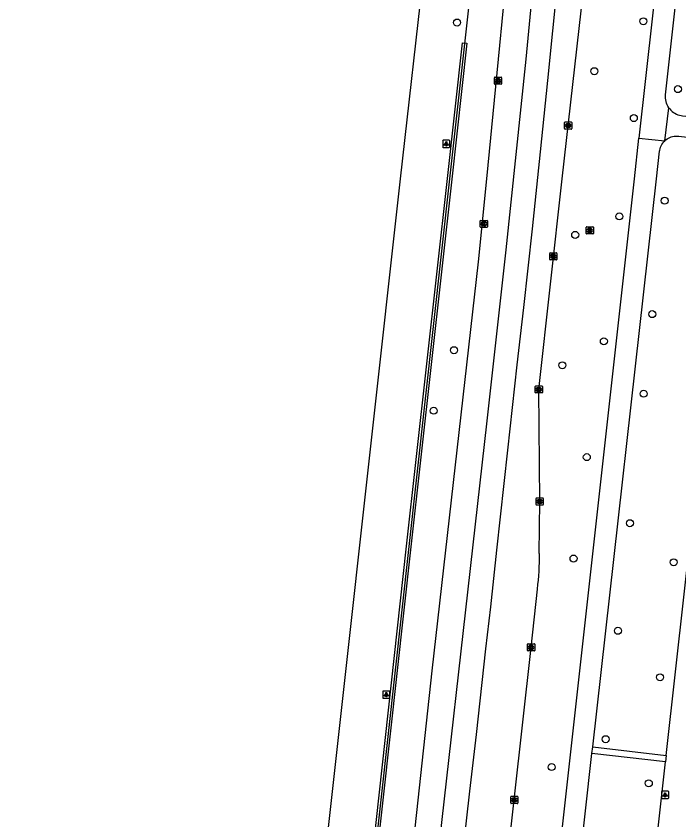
# Model space of a CAD drawing. Extents: x 162026 to 163499, y 387297 to 388169.
# Drawn here: x 162038 to 162130.7, y 387910.4 to 388022.7 of the extents above; entities that cross this region are included whole.
import ezdxf

# ---------------------------------------------------------------- set-up
doc = ezdxf.new("R2010")
doc.units = 0
for name, color, linetype in [('IMGEO_Boom', 7, 'Continuous'), ('IMGEO_Fietspad_gesloten', 7, 'Continuous'), ('IMGEO_Fietspad_open', 7, 'Continuous'), ('IMGEO_Haag', 7, 'Continuous'), ('IMGEO_Hek', 7, 'Continuous'), ('IMGEO_Kolk', 7, 'Continuous'), ('IMGEO_Lichtpunt', 7, 'Continuous'), ('IMGEO_Rijbaan_regionaal_gesloten', 7, 'Continuous'), ('IMGEO_Rioolput', 7, 'Continuous'), ('IMGEO_Voetpad_open', 7, 'Continuous')]:
    doc.layers.add(name, color=color, linetype=linetype)

msp = doc.modelspace()

# ---------------------------------------------------------------- linework, layer by layer
at = {"layer": 'IMGEO_Boom'}
for centre in [(162099.68, 388021.84), (162125.73, 388022.02), (162118.87, 388015.04), (162130.55, 388012.53), (162124.39, 388008.48), (162128.69, 387996.94), (162122.36, 387994.74), (162116.19, 387992.16), (162126.97, 387981.08), (162120.2, 387977.29), (162099.25, 387976.04), (162114.4, 387973.94), (162125.76, 387969.96), (162096.42, 387967.58), (162117.82, 387961.09), (162123.85, 387951.86), (162115.96, 387946.92), (162129.96, 387946.4), (162122.17, 387936.82), (162128.06, 387930.32), (162120.45, 387921.67), (162112.9, 387917.77), (162126.48, 387915.51)]:
    msp.add_circle(centre, 0.489, dxfattribs=at)
at = {"layer": 'IMGEO_Fietspad_gesloten'}
for points in [[(162142.63, 388164.96), (162136.6, 388108.73), (162125.11, 388005.69)], [(162129.28, 388009.94), (162129.15, 388010.14), (162129.05, 388010.35), (162128.96, 388010.57), (162128.89, 388010.79), (162128.85, 388011.02), (162128.82, 388011.26), (162128.82, 388011.49), (162128.83, 388011.73), (162145.13, 388158.6)], [(162128.71, 388005.3), (162129.28, 388009.94)], [(162113.44, 387855.75), (162112.66, 387863.45), (162112.42, 387869.09), (162112.29, 387873.71), (162112.88, 387895.54), (162113.95, 387905.24), (162124.48, 388000), (162125.11, 388005.69)], [(162118.65, 387920.6), (162127.56, 388000), (162128, 388003.86), (162128.02, 388004), (162128.07, 388004.21), (162128.13, 388004.41), (162128.21, 388004.61), (162128.31, 388004.8), (162128.43, 388004.98), (162128.56, 388005.15), (162128.71, 388005.3)], [(162125.11, 388005.69), (162128.71, 388005.3)], [(162115.3, 387883.94), (162115.33, 387885.91), (162115.8, 387895.21), (162118.54, 387919.65)], [(162118.54, 387919.65), (162118.65, 387920.6)]]:
    msp.add_lwpolyline(points, dxfattribs=at)
at = {"layer": 'IMGEO_Fietspad_open'}
for points in [[(162129.28, 388009.94), (162129.42, 388009.76), (162129.58, 388009.58), (162129.75, 388009.42), (162129.94, 388009.28), (162130.13, 388009.16), (162130.34, 388009.05), (162130.56, 388008.96), (162130.78, 388008.89), (162131.01, 388008.84), (162131.17, 388008.82), (162138.91, 388008.01)], [(162128.71, 388005.3), (162128.86, 388005.44), (162129.04, 388005.57), (162129.22, 388005.68), (162129.41, 388005.78), (162129.61, 388005.85), (162129.81, 388005.91), (162130.02, 388005.95), (162130.24, 388005.98), (162130.45, 388005.98), (162130.66, 388005.96), (162138.44, 388005.02)]]:
    msp.add_lwpolyline(points, dxfattribs=at)
at = {"layer": 'IMGEO_Haag'}
msp.add_lwpolyline([(162070.56, 387750.03), (162070.71, 387751.43), (162082.73, 387858.96), (162085.89, 387887.5), (162092.58, 387948.21), (162098.33, 388000.03), (162100.44, 388019.01), (162101.03, 388018.96), (162098.93, 387999.97), (162093.18, 387948.15), (162086.48, 387887.43), (162083.33, 387858.89), (162071.31, 387751.37), (162071.15, 387749.97), (162064.77, 387692.97), (162048.02, 387543.22), (162038.63, 387465.8), (162038.34, 387465.84), (162038.04, 387465.88), (162047.42, 387543.29), (162064.18, 387693.02), (162070.56, 387750.03)], dxfattribs=at)
at = {"layer": 'IMGEO_Hek'}
msp.add_lwpolyline([(162112.34, 388167.96), (162112.33, 388167.51), (162112, 388154.87), (162111.54, 388142.24), (162110.97, 388129.61), (162110.28, 388116.99), (162109.46, 388104.38), (162108.53, 388091.78), (162107.71, 388081.81), (162098.63, 388000), (162092.88, 387948.18), (162086.19, 387887.46)], dxfattribs=at)
at = {"layer": 'IMGEO_Kolk'}
for p, q in [((162104.91, 388013.28), (162104.91, 388014.13)), ((162104.98, 388014.21), (162105.84, 388014.21)), ((162105.4, 388013.99), (162105.42, 388013.99)), ((162105.91, 388014.13), (162105.91, 388013.28)), ((162105.84, 388013.21), (162104.98, 388013.21)), ((162105.42, 388013.43), (162105.4, 388013.43)), ((162114.71, 388007.01), (162114.71, 388007.86)), ((162114.78, 388007.94), (162115.64, 388007.94)), ((162115.2, 388007.72), (162115.22, 388007.72)), ((162115.71, 388007.86), (162115.71, 388007.01)), ((162115.64, 388006.94), (162114.78, 388006.94)), ((162115.22, 388007.16), (162115.19, 388007.16)), ((162102.93, 387993.27), (162102.93, 387994.12)), ((162103, 387994.19), (162103.85, 387994.19)), ((162103.41, 387993.97), (162103.44, 387993.97)), ((162103.93, 387994.12), (162103.93, 387993.27)), ((162103.85, 387993.19), (162103, 387993.19)), ((162103.44, 387993.41), (162103.41, 387993.41)), ((162112.64, 387988.73), (162112.64, 387989.58)), ((162112.71, 387989.66), (162113.57, 387989.66)), ((162113.13, 387989.44), (162113.15, 387989.44)), ((162113.64, 387989.58), (162113.64, 387988.73)), ((162113.57, 387988.66), (162112.71, 387988.66)), ((162113.15, 387988.88), (162113.12, 387988.88)), ((162110.6, 387970.13), (162110.6, 387970.98)), ((162110.68, 387971.06), (162111.53, 387971.06)), ((162111.09, 387970.84), (162111.12, 387970.84)), ((162111.11, 387970.28), (162111.09, 387970.28)), ((162111.61, 387970.98), (162111.61, 387970.13)), ((162111.53, 387970.06), (162110.68, 387970.06)), ((162110.73, 387954.46), (162110.73, 387955.32)), ((162110.8, 387955.39), (162111.65, 387955.39)), ((162111.65, 387954.39), (162110.8, 387954.39)), ((162111.21, 387955.17), (162111.24, 387955.17)), ((162111.24, 387954.61), (162111.21, 387954.61)), ((162111.73, 387955.32), (162111.73, 387954.46)), ((162109.53, 387934.08), (162109.53, 387934.93)), ((162109.61, 387935), (162110.46, 387935)), ((162110.02, 387934.78), (162110.05, 387934.78)), ((162110.04, 387934.22), (162110.02, 387934.22)), ((162110.53, 387934.93), (162110.53, 387934.08)), ((162110.46, 387934), (162109.61, 387934)), ((162107.18, 387912.75), (162107.18, 387913.6)), ((162107.25, 387913.68), (162108.1, 387913.68)), ((162107.66, 387913.46), (162107.69, 387913.46)), ((162107.69, 387912.9), (162107.66, 387912.9)), ((162108.18, 387913.6), (162108.18, 387912.75)), ((162108.1, 387912.68), (162107.25, 387912.68))]:
    msp.add_line(p, q, dxfattribs=at)
for points in [[(162104.91, 388013.28), (162104.91, 388014.13)], [(162104.98, 388014.21), (162105.84, 388014.21)], [(162105.23, 388013.91), (162105.35, 388013.91), (162105.35, 388013.76), (162105.48, 388013.91), (162105.65, 388013.91), (162105.5, 388013.76), (162105.65, 388013.51), (162105.5, 388013.51), (162105.42, 388013.67), (162105.35, 388013.61), (162105.35, 388013.51), (162105.23, 388013.51), (162105.23, 388013.91)], [(162105.91, 388014.13), (162105.91, 388013.28)], [(162105.84, 388013.21), (162104.98, 388013.21)], [(162114.71, 388007.01), (162114.71, 388007.86)], [(162114.78, 388007.94), (162115.64, 388007.94)], [(162115.03, 388007.64), (162115.15, 388007.64), (162115.15, 388007.48), (162115.28, 388007.64), (162115.45, 388007.64), (162115.3, 388007.49), (162115.45, 388007.24), (162115.3, 388007.24), (162115.22, 388007.4), (162115.15, 388007.33), (162115.15, 388007.24), (162115.03, 388007.24), (162115.03, 388007.64)], [(162115.71, 388007.86), (162115.71, 388007.01)], [(162115.64, 388006.94), (162114.78, 388006.94)], [(162102.93, 387993.27), (162102.93, 387994.12)], [(162103, 387994.19), (162103.85, 387994.19)], [(162103.25, 387993.89), (162103.37, 387993.89), (162103.37, 387993.74), (162103.5, 387993.89), (162103.66, 387993.89), (162103.52, 387993.74), (162103.67, 387993.49), (162103.52, 387993.49), (162103.43, 387993.66), (162103.37, 387993.59), (162103.37, 387993.49), (162103.25, 387993.49), (162103.25, 387993.89)], [(162103.93, 387994.12), (162103.93, 387993.27)], [(162103.85, 387993.19), (162103, 387993.19)], [(162112.64, 387988.73), (162112.64, 387989.58)], [(162112.71, 387989.66), (162113.57, 387989.66)], [(162112.96, 387989.36), (162113.08, 387989.36), (162113.08, 387989.2), (162113.21, 387989.36), (162113.38, 387989.36), (162113.23, 387989.21), (162113.38, 387988.96), (162113.23, 387988.96), (162113.15, 387989.12), (162113.08, 387989.05), (162113.08, 387988.96), (162112.96, 387988.96), (162112.96, 387989.36)], [(162113.64, 387989.58), (162113.64, 387988.73)], [(162113.57, 387988.66), (162112.71, 387988.66)], [(162110.6, 387970.13), (162110.6, 387970.98)], [(162110.68, 387971.06), (162111.53, 387971.06)], [(162110.92, 387970.76), (162111.05, 387970.76), (162111.05, 387970.61), (162111.18, 387970.76), (162111.34, 387970.76), (162111.2, 387970.61), (162111.35, 387970.36), (162111.2, 387970.36), (162111.11, 387970.52), (162111.05, 387970.45), (162111.05, 387970.36), (162110.92, 387970.36), (162110.92, 387970.76)], [(162111.61, 387970.98), (162111.61, 387970.13)], [(162111.53, 387970.06), (162110.68, 387970.06)], [(162110.73, 387954.46), (162110.73, 387955.32)], [(162110.8, 387955.39), (162111.65, 387955.39)], [(162111.65, 387954.39), (162110.8, 387954.39)], [(162111.05, 387955.09), (162111.17, 387955.09), (162111.17, 387954.94), (162111.3, 387955.09), (162111.46, 387955.09), (162111.32, 387954.94), (162111.47, 387954.69), (162111.32, 387954.69), (162111.23, 387954.86), (162111.17, 387954.79), (162111.17, 387954.69), (162111.05, 387954.69), (162111.05, 387955.09)], [(162111.73, 387955.32), (162111.73, 387954.46)], [(162109.53, 387934.08), (162109.53, 387934.93)], [(162109.61, 387935), (162110.46, 387935)], [(162109.85, 387934.7), (162109.98, 387934.7), (162109.98, 387934.55), (162110.11, 387934.7), (162110.27, 387934.7), (162110.12, 387934.55), (162110.28, 387934.3), (162110.12, 387934.3), (162110.04, 387934.47), (162109.98, 387934.4), (162109.98, 387934.3), (162109.85, 387934.3), (162109.85, 387934.7)], [(162110.53, 387934.93), (162110.53, 387934.08)], [(162110.46, 387934), (162109.61, 387934)], [(162107.18, 387912.75), (162107.18, 387913.6)], [(162107.25, 387913.68), (162108.1, 387913.68)], [(162107.5, 387913.38), (162107.62, 387913.38), (162107.62, 387913.23), (162107.75, 387913.38), (162107.91, 387913.38), (162107.77, 387913.23), (162107.92, 387912.98), (162107.77, 387912.98), (162107.68, 387913.14), (162107.62, 387913.07), (162107.62, 387912.98), (162107.5, 387912.98), (162107.5, 387913.38)], [(162108.18, 387913.6), (162108.18, 387912.75)], [(162108.1, 387912.68), (162107.25, 387912.68)]]:
    msp.add_lwpolyline(points, dxfattribs=at)
for centre, start, end in [((162104.99, 388014.13), 91.552, 178.448), ((162104.99, 388014.13), 91.552, 178.448), ((162105.83, 388014.13), 1.552, 88.448), ((162105.83, 388014.13), 1.552, 88.448), ((162104.99, 388013.28), 181.552, 268.448), ((162104.99, 388013.28), 181.552, 268.448), ((162105.83, 388013.28), 271.552, 358.448), ((162105.83, 388013.28), 271.552, 358.448), ((162114.78, 388007.86), 91.552, 178.448), ((162114.78, 388007.86), 91.552, 178.448), ((162115.63, 388007.86), 1.552, 88.448), ((162115.63, 388007.86), 1.552, 88.448), ((162114.78, 388007.01), 181.552, 268.448), ((162114.78, 388007.01), 181.552, 268.448), ((162115.63, 388007.01), 271.552, 358.448), ((162115.63, 388007.01), 271.552, 358.448), ((162103, 387994.12), 91.552, 178.448), ((162103, 387994.12), 91.552, 178.448), ((162103.85, 387994.12), 1.552, 88.448), ((162103.85, 387994.12), 1.552, 88.448), ((162103, 387993.27), 181.552, 268.448), ((162103, 387993.27), 181.552, 268.448), ((162103.85, 387993.27), 271.552, 358.448), ((162103.85, 387993.27), 271.552, 358.448), ((162112.71, 387989.58), 91.552, 178.448), ((162112.71, 387989.58), 91.552, 178.448), ((162113.56, 387989.58), 1.552, 88.448), ((162113.56, 387989.58), 1.552, 88.448), ((162112.71, 387988.73), 181.552, 268.448), ((162112.71, 387988.73), 181.552, 268.448), ((162113.56, 387988.73), 271.552, 358.448), ((162113.56, 387988.73), 271.552, 358.448), ((162110.68, 387970.98), 91.552, 178.448), ((162110.68, 387970.98), 91.552, 178.448), ((162110.68, 387970.13), 181.552, 268.448), ((162110.68, 387970.13), 181.552, 268.448), ((162111.53, 387970.98), 1.552, 88.448), ((162111.53, 387970.98), 1.552, 88.448), ((162111.53, 387970.13), 271.552, 358.448), ((162111.53, 387970.13), 271.552, 358.448), ((162110.8, 387955.32), 91.552, 178.448), ((162110.8, 387955.32), 91.552, 178.448), ((162110.8, 387954.47), 181.552, 268.448), ((162110.8, 387954.47), 181.552, 268.448), ((162111.65, 387955.32), 1.552, 88.448), ((162111.65, 387955.32), 1.552, 88.448), ((162111.65, 387954.47), 271.552, 358.448), ((162111.65, 387954.47), 271.552, 358.448), ((162109.61, 387934.93), 91.552, 178.448), ((162109.61, 387934.93), 91.552, 178.448), ((162110.46, 387934.93), 1.552, 88.448), ((162110.46, 387934.93), 1.552, 88.448), ((162109.61, 387934.08), 181.552, 268.448), ((162109.61, 387934.08), 181.552, 268.448), ((162110.46, 387934.08), 271.552, 358.448), ((162110.46, 387934.08), 271.552, 358.448), ((162107.25, 387913.6), 91.552, 178.448), ((162107.25, 387913.6), 91.552, 178.448), ((162108.1, 387913.6), 1.552, 88.448), ((162108.1, 387913.6), 1.552, 88.448), ((162107.25, 387912.75), 181.552, 268.448), ((162107.25, 387912.75), 181.552, 268.448), ((162108.1, 387912.75), 271.552, 358.448), ((162108.1, 387912.75), 271.552, 358.448)]:
    msp.add_arc(centre, 0.0765, start, end, dxfattribs=at)
for centre, major_axis, ratio, start_param, end_param in [((162105.4, 388013.71), (-0.387, 0.002), 0.722429, 4.712389, 7.853982), ((162105.42, 388013.71), (-0.39, 0.002), 0.717154, 1.570796, 4.712389), ((162115.2, 388007.44), (-0.387, 0.002), 0.722429, 4.712389, 7.853982), ((162115.22, 388007.44), (-0.39, 0.002), 0.717154, 1.570796, 4.712389), ((162103.41, 387993.69), (-0.387, 0.002), 0.722429, 4.712389, 7.853982), ((162103.44, 387993.69), (-0.39, 0.002), 0.717154, 1.570796, 4.712389), ((162113.13, 387989.16), (-0.387, 0.002), 0.722429, 4.712389, 7.853982), ((162113.15, 387989.16), (-0.39, 0.002), 0.717154, 1.570796, 4.712389), ((162111.09, 387970.56), (-0.387, 0.002), 0.722429, 4.712389, 7.853982), ((162111.12, 387970.56), (-0.39, 0.002), 0.717154, 1.570796, 4.712389), ((162111.21, 387954.89), (-0.387, 0.002), 0.722429, 4.712389, 7.853982), ((162111.24, 387954.89), (-0.39, 0.002), 0.717154, 1.570796, 4.712389), ((162110.02, 387934.5), (-0.387, 0.002), 0.722429, 4.712389, 7.853982), ((162110.04, 387934.5), (-0.39, 0.002), 0.717154, 1.570796, 4.712389), ((162107.66, 387913.18), (-0.387, 0.002), 0.722429, 4.712389, 7.853982), ((162107.69, 387913.18), (-0.39, 0.002), 0.717154, 1.570796, 4.712389)]:
    msp.add_ellipse(centre, major_axis=major_axis, ratio=ratio, start_param=start_param, end_param=end_param, dxfattribs=at)
at = {"layer": 'IMGEO_Lichtpunt'}
for p, q in [((162097.67, 388005.29), (162097.67, 388004.48)), ((162097.67, 388005.29), (162097.67, 388004.48)), ((162098.57, 388005.39), (162097.76, 388005.39)), ((162098.57, 388005.39), (162097.76, 388005.39)), ((162098.67, 388004.48), (162098.67, 388005.29)), ((162098.67, 388004.48), (162098.67, 388005.29)), ((162097.76, 388004.39), (162098.57, 388004.39)), ((162097.76, 388004.39), (162098.57, 388004.39)), ((162089.3, 387928.3), (162089.3, 387927.49)), ((162089.3, 387928.3), (162089.3, 387927.49)), ((162090.2, 387928.39), (162089.39, 387928.39)), ((162090.2, 387928.39), (162089.39, 387928.39)), ((162089.39, 387927.4), (162090.2, 387927.4)), ((162089.39, 387927.4), (162090.2, 387927.4)), ((162090.3, 387927.49), (162090.3, 387928.3)), ((162090.3, 387927.49), (162090.3, 387928.3)), ((162128.26, 387914.29), (162128.26, 387913.48)), ((162128.26, 387914.29), (162128.26, 387913.48)), ((162129.17, 387914.38), (162128.36, 387914.38)), ((162129.17, 387914.38), (162128.36, 387914.38)), ((162129.26, 387913.48), (162129.26, 387914.29)), ((162129.26, 387913.48), (162129.26, 387914.29)), ((162128.36, 387913.38), (162129.17, 387913.38)), ((162128.36, 387913.38), (162129.17, 387913.38))]:
    msp.add_line(p, q, dxfattribs=at)
for points in [[(162098.04, 388004.95), (162098.08, 388004.93), (162097.89, 388004.66), (162097.86, 388004.69), (162098.04, 388004.95)], [(162098.25, 388004.93), (162098.29, 388004.95), (162098.48, 388004.69), (162098.44, 388004.66), (162098.25, 388004.93)], [(162098.14, 388004.91), (162098.19, 388004.91), (162098.19, 388004.58), (162098.14, 388004.58), (162098.14, 388004.91)], [(162089.67, 387927.96), (162089.71, 387927.93), (162089.53, 387927.67), (162089.49, 387927.7), (162089.67, 387927.96)], [(162089.78, 387927.91), (162089.82, 387927.91), (162089.82, 387927.59), (162089.78, 387927.59), (162089.78, 387927.91)], [(162089.89, 387927.93), (162089.92, 387927.96), (162090.11, 387927.7), (162090.07, 387927.67), (162089.89, 387927.93)], [(162128.64, 387913.95), (162128.68, 387913.92), (162128.49, 387913.66), (162128.45, 387913.69), (162128.64, 387913.95)], [(162128.85, 387913.92), (162128.89, 387913.95), (162129.08, 387913.69), (162129.04, 387913.66), (162128.85, 387913.92)], [(162128.74, 387913.9), (162128.79, 387913.9), (162128.79, 387913.58), (162128.74, 387913.58), (162128.74, 387913.9)]]:
    msp.add_lwpolyline(points, dxfattribs=at)
for centre in [(162098.17, 388005.09), (162089.8, 387928.1), (162128.76, 387914.08)]:
    msp.add_circle(centre, 0.0994, dxfattribs=at)
for centre, start, end in [((162097.76, 388005.29), 90, 180), ((162097.76, 388005.29), 90, 180), ((162098.57, 388005.29), 0, 90), ((162098.57, 388005.29), 0, 90), ((162097.76, 388004.48), 180, 270), ((162097.76, 388004.48), 180, 270), ((162098.57, 388004.48), 270, 0), ((162098.57, 388004.48), 270, 360), ((162089.39, 387928.3), 90, 180), ((162089.39, 387928.3), 90, 180), ((162089.39, 387927.49), 180, 270), ((162089.39, 387927.49), 180, 270), ((162090.2, 387928.3), 0, 90), ((162090.2, 387928.3), 0, 90), ((162090.2, 387927.49), 270, 0), ((162090.2, 387927.49), 270, 360), ((162128.36, 387914.29), 90, 180), ((162128.36, 387914.29), 90, 180), ((162129.17, 387914.29), 0, 90), ((162129.17, 387914.29), 0, 90), ((162128.36, 387913.48), 180, 270), ((162128.36, 387913.48), 180, 270), ((162129.17, 387913.48), 270, 0), ((162129.17, 387913.48), 270, 360)]:
    msp.add_arc(centre, 0.0946, start, end, dxfattribs=at)
at = {"layer": 'IMGEO_Rijbaan_regionaal_gesloten'}
for points in [[(162056.73, 387684.13), (162057.77, 387693.48), (162064.05, 387750), (162079.39, 387888.29), (162091.78, 388000), (162095.16, 388030.12), (162098.97, 388066.21), (162102.07, 388098.7), (162105.02, 388137.04), (162105.97, 388153.5), (162106.66, 388168.53), (162106.66, 388168.53)], [(162115.18, 388167.68), (162115.18, 388167.68), (162115.08, 388160.11), (162114.77, 388146.8), (162113.25, 388115.18), (162111.26, 388082.37), (162107.74, 388040.67), (162103.79, 388000), (162102.64, 387988.4), (162096.15, 387931.2), (162092.79, 387900.22), (162091.36, 387886.84), (162089.04, 387865.14), (162076.23, 387750), (162071.42, 387707.27), (162069.77, 387692.61), (162059.52, 387601.5), (162048.26, 387500), (162043.12, 387453.49)], [(162118.85, 388167.32), (162118.78, 388163.82), (162118.41, 388149.01), (162117.68, 388128.45), (162116.86, 388112.66), (162115.93, 388096.83), (162114.9, 388081.12), (162113.72, 388065.3), (162112.33, 388048.54), (162109.28, 388016.74), (162106.51, 387990.09), (162103.82, 387966.18), (162094.86, 387886.5), (162087.3, 387818.94), (162079.61, 387750.51), (162073.01, 387691.73), (162068.99, 387656), (162065.34, 387623.38), (162060.87, 387583.6), (162055.6, 387536.53), (162051.71, 387501.52), (162046.31, 387453.26)], [(162111.18, 387947.64), (162111.23, 387954.89), (162111.11, 387970.56), (162114.36, 388000), (162128.88, 388128.18)], [(162113.73, 388027.67), (162112.33, 388013.73), (162111.3, 388003.77), (162110.16, 387992.99), (162108.96, 387981.99), (162108.05, 387973.99), (162106.74, 387962.08), (162105.17, 387948.11), (162104.34, 387940.15), (162103.66, 387934.28), (162102.33, 387922.31), (162101.43, 387914.38), (162100.06, 387902.37), (162098.89, 387891.72), (162098.27, 387885.78), (162096.93, 387873.86), (162095.49, 387860.8), (162094.39, 387850.88), (162093.06, 387838.96), (162091.5, 387825.02), (162089.98, 387811.15), (162088.6, 387799.21), (162087.3, 387787.33)], [(162101.41, 387857.7), (162101.62, 387859.36), (162102.32, 387865.55), (162104.72, 387886.87), (162107.68, 387913.18), (162110.03, 387934.5), (162110.91, 387942.66)]]:
    msp.add_lwpolyline(points, dxfattribs=at)
msp.add_arc((162075.41, 387947.08), 35.78, 352.901, 0.8835, dxfattribs=at)
at = {"layer": 'IMGEO_Rioolput'}
for p, q in [((162117.73, 387992.36), (162117.73, 387993.22)), ((162117.81, 387993.29), (162118.66, 387993.29)), ((162118.22, 387993.07), (162118.24, 387993.07)), ((162118.73, 387993.22), (162118.73, 387992.36)), ((162118.66, 387992.29), (162117.81, 387992.29)), ((162118.24, 387992.51), (162118.22, 387992.51))]:
    msp.add_line(p, q, dxfattribs=at)
for points in [[(162117.73, 387992.36), (162117.73, 387993.22)], [(162117.81, 387993.29), (162118.66, 387993.29)], [(162118.32, 387992.99), (162118.07, 387992.99), (162118.07, 387992.59)], [(162118.07, 387992.59), (162118.19, 387992.59), (162118.19, 387992.75), (162118.2, 387992.75)], [(162118.25, 387992.91), (162118.19, 387992.91), (162118.19, 387992.83)], [(162118.19, 387992.83), (162118.24, 387992.83)], [(162118.25, 387992.72), (162118.32, 387992.59), (162118.46, 387992.59), (162118.4, 387992.72)], [(162118.73, 387993.22), (162118.73, 387992.36)], [(162118.66, 387992.29), (162117.81, 387992.29)]]:
    msp.add_lwpolyline(points, dxfattribs=at)
for centre, radius, start, end in [((162117.81, 387993.21), 0.0765, 91.552, 178.448), ((162117.81, 387993.21), 0.0765, 91.552, 178.448), ((162118.2, 387992.7), 0.0533, 26.0293, 88.6989), ((162118.23, 387993.02), 0.19, 274.7715, 282.9687), ((162118.25, 387992.81), 0.0964, 77.0061, 93.1865), ((162118.27, 387992.87), 0.0378, 276.6634, 79.6772), ((162118.32, 387992.88), 0.109, 350.3612, 89.416), ((162118.32, 387992.88), 0.112, 277.5842, 350.9817), ((162118.3, 387992.66), 0.108, 29.5134, 73.7905), ((162118.66, 387993.21), 0.0765, 1.552, 88.448), ((162118.66, 387993.21), 0.0765, 1.552, 88.448), ((162117.81, 387992.37), 0.0765, 181.552, 268.448), ((162117.81, 387992.37), 0.0765, 181.552, 268.448), ((162118.66, 387992.37), 0.0765, 271.552, 358.448), ((162118.66, 387992.37), 0.0765, 271.552, 358.448)]:
    msp.add_arc(centre, radius, start, end, dxfattribs=at)
for centre, major_axis, ratio, start_param, end_param in [((162118.22, 387992.79), (-0.387, 0.002), 0.722429, 4.712389, 7.853982), ((162118.24, 387992.79), (-0.39, 0.002), 0.717154, 1.570796, 4.712389)]:
    msp.add_ellipse(centre, major_axis=major_axis, ratio=ratio, start_param=start_param, end_param=end_param, dxfattribs=at)
at = {"layer": 'IMGEO_Voetpad_open'}
for points in [[(162128.93, 387919.37), (162137.88, 388000), (162138.44, 388005.02)], [(162128.83, 387918.5), (162118.54, 387919.65)], [(162118.65, 387920.6), (162128.93, 387919.37)], [(162124.86, 387882.79), (162128.83, 387918.5)], [(162128.93, 387919.37), (162128.83, 387918.5)]]:
    msp.add_lwpolyline(points, dxfattribs=at)

doc.saveas('drawing.dxf')
